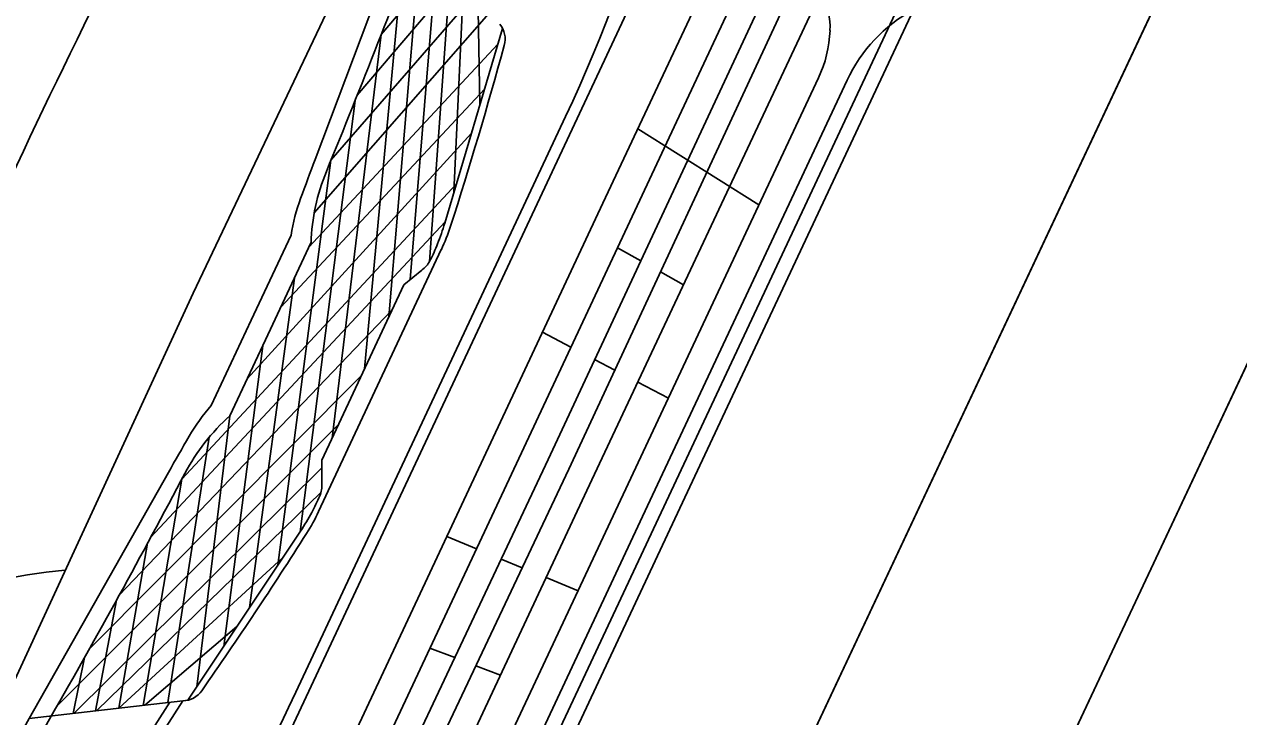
# Model space of a CAD drawing. Extents: x 14104283 to 14128447, y 8633203 to 8671666.
# Drawn here: x 14118391.74 to 14118408.9, y 8668247.27 to 8668257.06 of the extents above; entities that cross this region are included whole.
import ezdxf

# ---------------------------------------------------------------- set-up
doc = ezdxf.new("R2010")
doc.units = 0
for name, color, linetype in [('Cell', 7, 'Continuous'), ('Default', 7, 'Continuous'), ('TC_SubstrataExistingPavement', 7, 'Continuous'), ('Terrain', 7, 'Continuous')]:
    doc.layers.add(name, color=color, linetype=linetype)

msp = doc.modelspace()

# ---------------------------------------------------------------- linework, layer by layer
at = {"layer": 'Cell'}
for p, q in [((14118397.263, 8668258.891), (14118395.85, 8668255.148)), ((14118397.351, 8668258.398), (14118396.89, 8668252.923)), ((14118394.763, 8668245.503), (14118400.494, 8668257.735)), ((14118397.051, 8668257.605), (14118396.547, 8668252.19)), ((14118399.918, 8668254.533), (14118401.288, 8668257.457)), ((14118395.837, 8668254.396), (14118398.336, 8668257.248)), ((14118404.305, 8668257.264), (14118400.935, 8668250.07)), ((14118398.499, 8668256.999), (14118397.681, 8668254.248)), ((14118395.762, 8668253.908), (14118398.433, 8668256.778)), ((14118395.365, 8668253.061), (14118398.246, 8668256.147)), ((14118396.416, 8668255.984), (14118395.637, 8668249.887)), ((14118395.577, 8668247.619), (14118399.388, 8668255.755)), ((14118394.89, 8668252.046), (14118398.059, 8668255.52)), ((14118400.41, 8668255.583), (14118402.122, 8668254.508)), ((14118399.918, 8668254.533), (14118395.485, 8668245.071)), ((14118393.525, 8668249.805), (14118397.688, 8668254.269)), ((14118400.124, 8668253.902), (14118400.451, 8668253.718)), ((14118395.557, 8668253.471), (14118394.922, 8668248.814)), ((14118400.73, 8668253.561), (14118401.055, 8668253.378)), ((14118393.08, 8668248.989), (14118396.934, 8668253.017)), ((14118399.063, 8668252.707), (14118399.465, 8668252.496)), ((14118395.11, 8668252.516), (14118394.557, 8668248.265)), ((14118399.8, 8668252.321), (14118400.084, 8668252.172)), ((14118392.655, 8668248.225), (14118396.5, 8668252.09)), ((14118400.409, 8668252.001), (14118400.842, 8668251.775)), ((14118394.646, 8668251.526), (14118394.178, 8668247.696)), ((14118392.207, 8668247.433), (14118396.178, 8668251.402)), ((14118394.353, 8668251.224), (14118393.767, 8668247.474)), ((14118393.778, 8668250.726), (14118391.808, 8668247.245)), ((14118392.441, 8668247.319), (14118395.943, 8668250.789)), ((14118392.759, 8668247.356), (14118395.933, 8668250.448)), ((14118400.935, 8668250.07), (14118397.565, 8668242.876)), ((14118395.643, 8668249.896), (14118394.052, 8668247.507)), ((14118397.71, 8668249.82), (14118398.13, 8668249.646)), ((14118398.479, 8668249.501), (14118398.775, 8668249.378)), ((14118399.114, 8668249.238), (14118399.565, 8668249.05)), ((14118393.042, 8668248.921), (14118392.743, 8668247.354)), ((14118393.441, 8668247.436), (14118394.745, 8668248.548)), ((14118392.589, 8668248.107), (14118392.431, 8668247.318)), ((14118397.471, 8668248.24), (14118397.822, 8668248.107)), ((14118398.121, 8668247.993), (14118398.47, 8668247.86)), ((14118393.794, 8668247.477), (14118393.066, 8668246.331)), ((14118393.238, 8668246.341), (14118393.979, 8668247.499))]:
    msp.add_line(p, q, dxfattribs=at)
for points in [[(14118391.123, 8668246.763), (14118394.124, 8668253.261), (14118397.196, 8668259.726)], [(14118402.25, 8668258.441), (14118398.798, 8668251.071), (14118395.345, 8668243.701)], [(14118397.117, 8668257.78), (14118397.6, 8668258.375), (14118397.195, 8668253.451)], [(14118395.738, 8668243.679), (14118399.142, 8668250.91), (14118402.519, 8668258.154)], [(14118397.467, 8668253.707), (14118397.783, 8668258.094), (14118396.784, 8668256.916), (14118396.088, 8668251.21)], [(14118396.087, 8668243.687), (14118399.434, 8668250.773), (14118402.736, 8668257.88)], [(14118397.076, 8668242.341), (14118400.74, 8668250.161), (14118404.404, 8668257.982)], [(14118396.446, 8668256.059), (14118397.955, 8668257.832), (14118397.812, 8668254.688)], [(14118398.178, 8668255.92), (14118398.151, 8668257.531), (14118396.073, 8668255.139), (14118395.321, 8668249.413)], [(14118396.544, 8668243.74), (14118399.761, 8668250.62), (14118402.988, 8668257.496)], [(14118397.444, 8668244.523), (14118400.204, 8668250.413), (14118402.963, 8668256.303)], [(14118397.729, 8668244.233), (14118400.548, 8668250.251), (14118403.368, 8668256.268)], [(14118397.847, 8668254.805), (14118393.966, 8668250.631), (14118393.418, 8668247.433)], [(14118395.509, 8668254.081), (14118394.945, 8668252.876), (14118394.38, 8668251.671)], [(14118394.646, 8668251.526), (14118395.218, 8668252.748), (14118395.791, 8668253.97)], [(14118395.899, 8668250.171), (14118396.766, 8668252.023), (14118397.633, 8668253.875)], [(14118397.356, 8668253.583), (14118397.103, 8668253.376), (14118396.522, 8668252.137), (14118395.942, 8668250.898), (14118395.945, 8668250.571)], [(14118393.482, 8668249.726), (14118393.074, 8668247.393), (14118395.39, 8668249.517)], [(14118391.307, 8668246.361), (14118391.808, 8668247.245), (14118393.979, 8668247.499)]]:
    msp.add_lwpolyline(points, dxfattribs=at)
for centre, radius, start, end in [((14118379.623, 8668265.02), 21.83, 334.8846, 355.168), ((14118514.734, 8668197.155), 136.044, 151.94729, 154.89759), ((14118292.437, 8668297.628), 112.008, 337.61926, 339.62253), ((14118402.216, 8668257.01), 0.911, 357.5677, 29.9593), ((14118405.351, 8668255.339), 2.191, 118.5214, 154.8976), ((14118398.204, 8668256.85), 0.331, 344.6487, 39.4946), ((14118401.377, 8668257.046), 1.752, 334.8976, 357.5677), ((14118336.491, 8668273.792), 64.327, 342.27244, 344.64869), ((14118451.597, 8668234.088), 59.593, 159.30428, 159.86935), ((14118398.694, 8668253.874), 2.904, 157.6193, 178.1088), ((14118398.295, 8668253.626), 2.823, 159.8694, 170.722), ((14118394.268, 8668255.262), 3.561, 338.5081, 343.4547), ((14118395.135, 8668255.045), 2.759, 334.8976, 342.2724), ((14118395.236, 8668254.881), 2.52, 332.5591, 338.5081), ((14118397.12, 8668253.902), 0.397, 306.4113, 332.5591), ((14118396.577, 8668249.357), 2.904, 131.6864, 152.1759), ((14118396.513, 8668249.822), 2.823, 139.0732, 149.9258), ((14118445.64, 8668221.373), 59.593, 149.92582, 150.49089), ((14118294.951, 8668302.993), 112.008, 330.17264, 332.17591), ((14118395.549, 8668250.548), 0.397, 337.2361, 3.3839), ((14118393.591, 8668251.369), 2.52, 331.287, 337.2361), ((14118392.679, 8668251.869), 3.561, 326.3405, 331.287), ((14118393.4, 8668251.342), 2.759, 327.5227, 334.8976), ((14118341.461, 8668284.402), 64.327, 325.14649, 327.52273), ((14118392.929, 8668242.122), 7.246, 94.8676, 128.4188), ((14118375.807, 8668256.876), 21.83, 314.6271, 334.9105), ((14118393.978, 8668247.829), 0.331, 270.3006, 325.1465), ((14118378.379, 8668255.16), 15.84, 314.0733, 330.1726)]:
    msp.add_arc(centre, radius, start, end, dxfattribs=at)
at = {"layer": 'Default'}
msp.add_lwpolyline([(14118393.568, 8668227.201), (14118413.981, 8668270.654), (14118416.969, 8668269.177), (14118396.556, 8668225.723)], close=True, dxfattribs=at)
at = {"layer": 'TC_SubstrataExistingPavement'}
msp.add_line((14118385.737, 8668202.693), (14118458.17, 8668356.881), dxfattribs=at)
at = {"layer": 'Terrain'}
msp.add_line((14118382.749, 8668204.17), (14118455.182, 8668358.358), dxfattribs=at)

doc.saveas('drawing.dxf')
